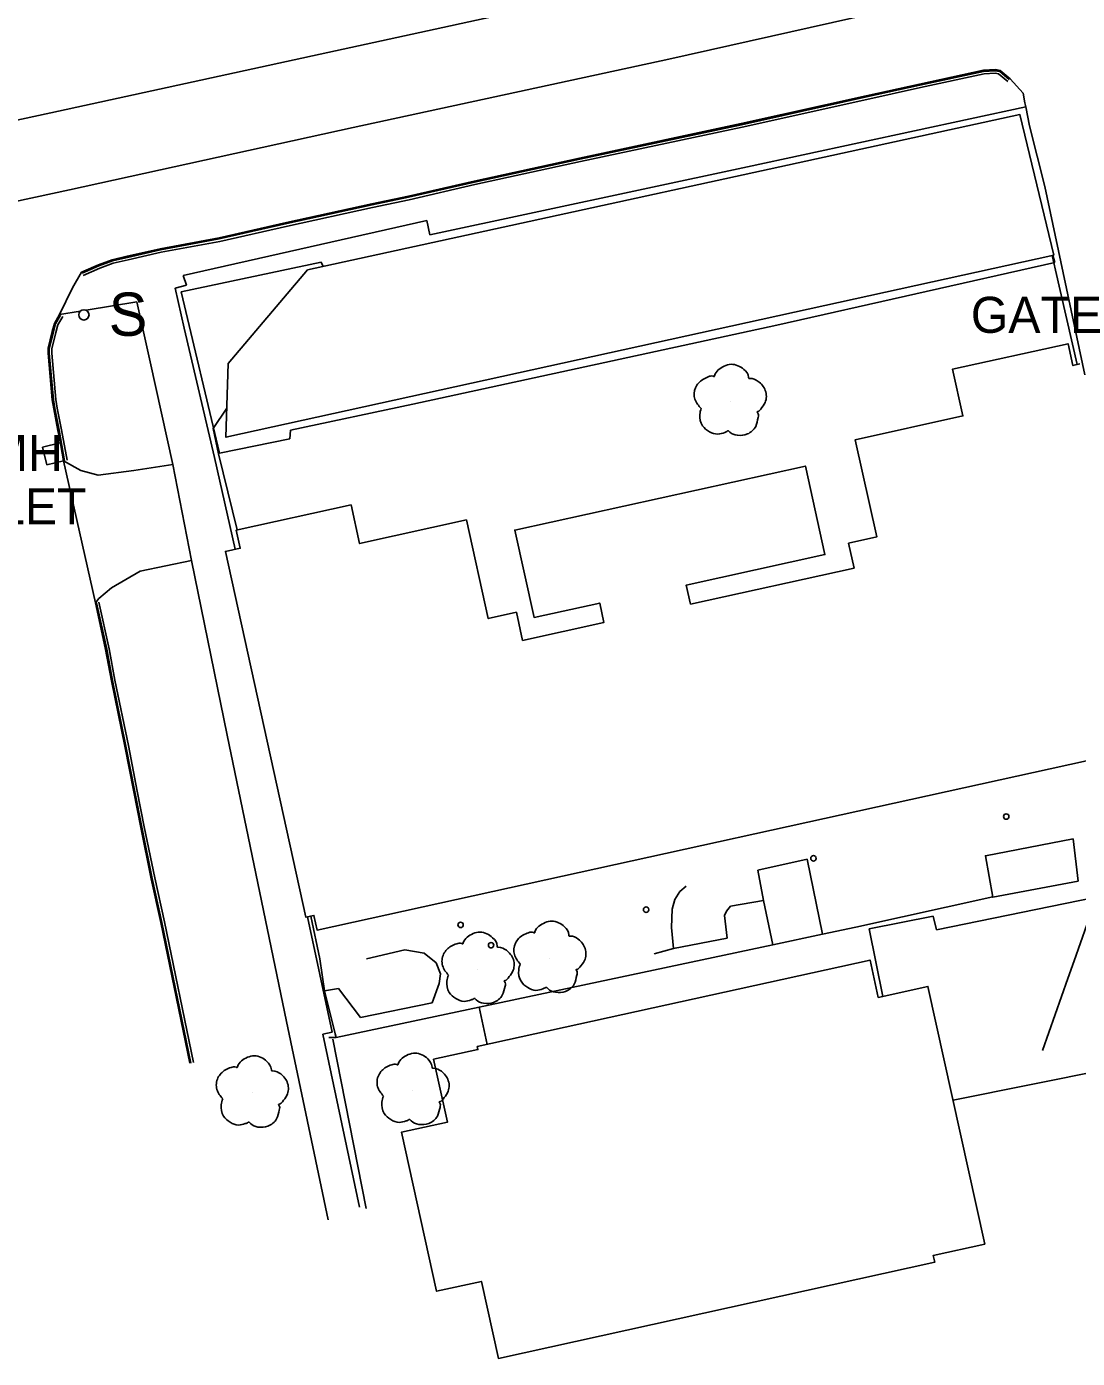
# Model space of a CAD drawing. Extents: x 368532 to 392481, y 10654822 to 10676899.
# Drawn here: x 388065.5 to 388211.3, y 10658393.9 to 10658578.6 of the extents above; entities that cross this region are included whole.
import ezdxf

# ---------------------------------------------------------------- set-up
doc = ezdxf.new("R2010")
doc.units = 0
for name, color, linetype in [('p_Catenary', 7, 'Continuous'), ('p_drainage inlet', 7, 'Continuous'), ('p_dtm retaining wall', 7, 'Continuous'), ('p_dtm sidewalk', 7, 'Continuous'), ('p_dtm slab', 7, 'Continuous'), ('p_road - paved curb', 7, 'Continuous'), ('p_road general road feature', 7, 'Continuous'), ('p_road paint stripe', 7, 'Continuous'), ('p_structure building', 7, 'Continuous'), ('p_structure fence', 7, 'Continuous'), ('p_structure sign', 7, 'Continuous'), ('p_structure unidentified', 7, 'Continuous'), ('p_structure wall', 7, 'Continuous'), ('p_utility_manhole', 7, 'Continuous'), ('p_veg tree', 7, 'Continuous')]:
    doc.layers.add(name, color=color, linetype=linetype)

msp = doc.modelspace()

# ---------------------------------------------------------------- linework, layer by layer
at = {"layer": 'p_Catenary'}
msp.add_lwpolyline([(388223.07, 10658483.94), (388222.2, 10658481.45), (388221.32, 10658478.96), (388220.44, 10658476.47), (388219.57, 10658473.98), (388218.69, 10658471.48), (388217.81, 10658468.99), (388216.94, 10658466.5), (388216.06, 10658464.01), (388215.18, 10658461.52), (388214.31, 10658459.03), (388213.43, 10658456.54), (388212.56, 10658454.05), (388211.68, 10658451.56), (388210.8, 10658449.07), (388209.93, 10658446.58), (388209.05, 10658444.09), (388208.17, 10658441.6), (388207.3, 10658439.11), (388206.42, 10658436.62)], dxfattribs=at)
at = {"layer": 'p_drainage inlet'}
for p, q in [((388070.14, 10658520.92), (388067.68, 10658520.3)), ((388067.68, 10658520.3), (388068.29, 10658517.85)), ((388068.29, 10658517.85), (388070.6, 10658518.4))]:
    msp.add_line(p, q, dxfattribs=at)
at = {"layer": 'p_dtm retaining wall'}
for p, q in [((388086.92, 10658541.88), (388106.36, 10658545.97)), ((388092.22, 10658519.48), (388086.92, 10658541.88)), ((388101.97, 10658521.45), (388092.22, 10658519.48)), ((388107.97, 10658438.2), (388112.6, 10658414.69))]:
    msp.add_line(p, q, dxfattribs=at)
at = {"layer": 'p_dtm sidewalk'}
for p, q in [((388204.09, 10658567.53), (388165.49, 10658559.19)), ((388165.49, 10658559.19), (388121.42, 10658549.76)), ((388121.01, 10658551.76), (388087.2, 10658544.14)), ((388121.42, 10658549.76), (388121.01, 10658551.76)), ((388087.2, 10658544.14), (388087.65, 10658542.77)), ((388087.65, 10658542.77), (388086.06, 10658542.35)), ((388086.06, 10658542.35), (388087.33, 10658536.8)), ((388080.74, 10658540.48), (388073.71, 10658539.31)), ((388082.62, 10658532.15), (388080.74, 10658540.48)), ((388072.93, 10658539.18), (388070.05, 10658538.7)), ((388087.33, 10658536.8), (388091.56, 10658518.88)), ((388085.78, 10658517.93), (388082.62, 10658532.15)), ((388091.56, 10658518.88), (388094.4, 10658506.15)), ((388093.29, 10658480.36), (388088.37, 10658504.6)), ((388101.53, 10658440.65), (388093.29, 10658480.36)), ((388107.85, 10658439.18), (388104.45, 10658455.16)), ((388107.31, 10658413.12), (388101.53, 10658440.65)), ((388106.56, 10658438.88), (388107.85, 10658439.18)), ((388111.65, 10658414.89), (388106.56, 10658438.88))]:
    msp.add_line(p, q, dxfattribs=at)
at = {"layer": 'p_dtm slab'}
for p, q in [((388169.58, 10658537.25), (388208.11, 10658545.95)), ((388208.11, 10658545.95), (388207.84, 10658546.93)), ((388169.58, 10658537.25), (388119.07, 10658526.27)), ((388119.07, 10658526.27), (388102.08, 10658522.69)), ((388102.08, 10658522.69), (388101.97, 10658521.45))]:
    msp.add_line(p, q, dxfattribs=at)
at = {"layer": 'p_road - paved curb'}
for p, q in [((388189.37, 10658570.68), (388198.23, 10658572.59)), ((388189.4, 10658570.53), (388198.25, 10658572.44)), ((388189.48, 10658570.19), (388198.3, 10658572.09)), ((388198.23, 10658572.59), (388199.88, 10658572.69)), ((388198.25, 10658572.44), (388199.87, 10658572.54)), ((388198.3, 10658572.09), (388199.85, 10658572.19)), ((388199.85, 10658572.19), (388200.33, 10658572.09)), ((388199.87, 10658572.54), (388200.48, 10658572.42)), ((388199.88, 10658572.69), (388200.55, 10658572.56)), ((388200.33, 10658572.09), (388201.59, 10658571.04)), ((388200.48, 10658572.42), (388201.81, 10658571.31)), ((388200.55, 10658572.56), (388201.91, 10658571.42)), ((388203.72, 10658569.41), (388201.91, 10658571.42)), ((388181.95, 10658569.04), (388189.37, 10658570.68)), ((388181.98, 10658568.89), (388189.4, 10658570.53)), ((388182.06, 10658568.55), (388189.48, 10658570.19)), ((388203.97, 10658568.08), (388203.72, 10658569.41)), ((388164.62, 10658565.19), (388181.95, 10658569.04)), ((388164.65, 10658565.04), (388181.98, 10658568.89)), ((388164.73, 10658564.7), (388182.06, 10658568.55)), ((388204.09, 10658567.53), (388203.97, 10658568.08)), ((388204.61, 10658564.9), (388204.09, 10658567.53)), ((388142.19, 10658560.41), (388164.62, 10658565.19)), ((388142.22, 10658560.26), (388164.65, 10658565.04)), ((388142.3, 10658559.92), (388164.73, 10658564.7)), ((388206.73, 10658556.45), (388204.61, 10658564.9)), ((388127.57, 10658557.22), (388142.19, 10658560.41)), ((388127.6, 10658557.07), (388142.22, 10658560.26)), ((388127.68, 10658556.73), (388142.3, 10658559.92)), ((388118.44, 10658555.12), (388127.57, 10658557.22)), ((388118.47, 10658554.97), (388127.6, 10658557.07)), ((388118.55, 10658554.63), (388127.68, 10658556.73)), ((388212.27, 10658530.34), (388206.73, 10658556.45)), ((388113.38, 10658554.07), (388118.44, 10658555.12)), ((388113.41, 10658553.92), (388118.47, 10658554.97)), ((388113.48, 10658553.58), (388118.55, 10658554.63)), ((388101.54, 10658551.48), (388113.38, 10658554.07)), ((388101.57, 10658551.33), (388113.41, 10658553.92)), ((388101.65, 10658550.99), (388113.48, 10658553.58)), ((388092.17, 10658549.35), (388101.54, 10658551.48)), ((388092.2, 10658549.2), (388101.57, 10658551.33)), ((388092.27, 10658548.86), (388101.65, 10658550.99)), ((388084.02, 10658547.83), (388092.17, 10658549.35)), ((388084.05, 10658547.68), (388092.2, 10658549.2)), ((388079.43, 10658546.79), (388084.02, 10658547.83)), ((388079.46, 10658546.64), (388084.05, 10658547.68)), ((388079.54, 10658546.3), (388084.12, 10658547.34)), ((388084.12, 10658547.34), (388092.27, 10658548.86)), ((388073.1, 10658544.57), (388075.44, 10658545.61)), ((388073.16, 10658544.43), (388075.5, 10658545.47)), ((388075.44, 10658545.61), (388077.33, 10658546.31)), ((388075.5, 10658545.47), (388077.37, 10658546.17)), ((388075.63, 10658545.15), (388077.47, 10658545.83)), ((388077.33, 10658546.31), (388079.43, 10658546.79)), ((388077.37, 10658546.17), (388079.46, 10658546.64)), ((388077.47, 10658545.83), (388079.54, 10658546.3)), ((388071.84, 10658542.43), (388073.1, 10658544.57)), ((388073.3, 10658544.11), (388075.63, 10658545.15)), ((388070.05, 10658538.7), (388071.84, 10658542.43)), ((388069.32, 10658537.47), (388070.05, 10658538.7)), ((388069.46, 10658537.41), (388070.18, 10658538.62)), ((388069.79, 10658537.28), (388070.48, 10658538.44)), ((388068.47, 10658534.03), (388069.03, 10658536.35)), ((388068.62, 10658534.01), (388069.18, 10658536.31)), ((388068.97, 10658533.96), (388069.52, 10658536.23)), ((388069.03, 10658536.35), (388069.32, 10658537.47)), ((388069.18, 10658536.31), (388069.46, 10658537.41)), ((388069.52, 10658536.23), (388069.79, 10658537.28)), ((388068.45, 10658533.33), (388068.47, 10658534.03)), ((388069.03, 10658526.87), (388068.45, 10658533.33)), ((388068.6, 10658533.33), (388068.62, 10658534.01)), ((388069.18, 10658526.89), (388068.6, 10658533.33)), ((388068.95, 10658533.35), (388068.97, 10658533.96)), ((388069.53, 10658526.93), (388068.95, 10658533.35)), ((388069.23, 10658525.65), (388069.03, 10658526.87)), ((388069.38, 10658525.68), (388069.18, 10658526.89)), ((388069.72, 10658525.74), (388069.53, 10658526.93)), ((388069.82, 10658522.64), (388069.23, 10658525.65)), ((388069.97, 10658522.67), (388069.38, 10658525.68)), ((388070.31, 10658522.73), (388069.72, 10658525.74)), ((388070.02, 10658521.58), (388069.82, 10658522.64)), ((388070.75, 10658518.43), (388069.97, 10658522.67)), ((388070.11, 10658521.05), (388070.02, 10658521.58)), ((388071.09, 10658518.49), (388070.31, 10658522.73)), ((388070.14, 10658520.92), (388070.11, 10658521.05)), ((388070.16, 10658520.79), (388070.14, 10658520.92)), ((388070.21, 10658520.52), (388070.16, 10658520.79)), ((388070.6, 10658518.4), (388070.21, 10658520.52)), ((388075.02, 10658498.7), (388070.6, 10658518.4)), ((388076.43, 10658492.25), (388075.02, 10658498.7)), ((388076.58, 10658492.28), (388075.17, 10658498.73)), ((388076.92, 10658492.35), (388075.51, 10658498.81)), ((388077.24, 10658487.91), (388076.43, 10658492.25)), ((388077.39, 10658487.94), (388076.58, 10658492.28)), ((388077.73, 10658488.01), (388076.92, 10658492.35)), ((388079.59, 10658478.92), (388077.73, 10658488.01)), ((388079.1, 10658478.82), (388077.24, 10658487.91)), ((388079.25, 10658478.85), (388077.39, 10658487.94)), ((388080.34, 10658472.49), (388079.1, 10658478.82)), ((388080.49, 10658472.52), (388079.25, 10658478.85)), ((388080.83, 10658472.59), (388079.59, 10658478.92)), ((388081.31, 10658467.55), (388080.34, 10658472.49)), ((388081.46, 10658467.58), (388080.49, 10658472.52)), ((388081.8, 10658467.65), (388080.83, 10658472.59)), ((388082.76, 10658460.45), (388081.31, 10658467.55)), ((388082.91, 10658460.48), (388081.46, 10658467.58)), ((388083.25, 10658460.56), (388081.8, 10658467.65)), ((388084.1, 10658454.35), (388082.76, 10658460.45)), ((388084.25, 10658454.38), (388082.91, 10658460.48)), ((388084.59, 10658454.45), (388083.25, 10658460.56)), ((388088.12, 10658434.85), (388084.1, 10658454.35)), ((388088.27, 10658434.88), (388084.25, 10658454.38)), ((388088.61, 10658434.95), (388084.59, 10658454.45))]:
    msp.add_line(p, q, dxfattribs=at)
at = {"layer": 'p_road general road feature'}
for p, q in [((388070.6, 10658518.4), (388072.99, 10658517.06)), ((388080.33, 10658517.06), (388085.78, 10658517.93)), ((388085.78, 10658517.93), (388088.37, 10658504.6)), ((388072.99, 10658517.06), (388075.4, 10658516.42)), ((388075.4, 10658516.42), (388080.33, 10658517.06)), ((388081.21, 10658503.12), (388077.27, 10658500.78)), ((388088.37, 10658504.6), (388081.21, 10658503.12)), ((388075.47, 10658499.31), (388075.02, 10658498.7)), ((388077.27, 10658500.78), (388075.47, 10658499.31)), ((388222.55, 10658459.68), (388191.69, 10658453.34)), ((388191.23, 10658455.24), (388182.36, 10658453.48)), ((388191.69, 10658453.34), (388191.23, 10658455.24)), ((388182.36, 10658453.48), (388184.27, 10658444.12)), ((388227.12, 10658436.41), (388194.01, 10658429.71))]:
    msp.add_line(p, q, dxfattribs=at)
at = {"layer": 'p_road paint stripe'}
for p, q in [((388151.58, 10658584.73), (388107.24, 10658575.06)), ((388188.42, 10658581.72), (388154.59, 10658574.14)), ((388107.24, 10658575.06), (388068.82, 10658566.71)), ((388154.59, 10658574.14), (388110.78, 10658564.66)), ((388068.82, 10658566.71), (388028.3, 10658557.8)), ((388110.78, 10658564.66), (388071.43, 10658556.02)), ((388071.43, 10658556.02), (388032.58, 10658547.56))]:
    msp.add_line(p, q, dxfattribs=at)
at = {"layer": 'p_structure building'}
for points in [[(388208.01, 10658546.96), (388093.12, 10658521.68), (388093.45, 10658531.94), (388104.46, 10658544.92), (388203.29, 10658566.44)], [(388210.66, 10658465.97), (388198.5, 10658463.63), (388199.52, 10658457.88), (388211.36, 10658460.11)], [(388127.99, 10658437.16), (388182.49, 10658449.16), (388183.63, 10658443.98), (388190.53, 10658445.5), (388198.4, 10658409.77), (388191.25, 10658408.19), (388191.46, 10658407.23), (388130.93, 10658393.91), (388128.58, 10658404.59), (388122.34, 10658403.22), (388117.48, 10658425.27), (388123.85, 10658426.67), (388121.93, 10658435.39), (388128.08, 10658436.74)]]:
    msp.add_lwpolyline(points, close=True, dxfattribs=at)
msp.add_lwpolyline([(388222.2, 10658478.92), (388105.78, 10658453.31), (388105.33, 10658455.35), (388104.22, 10658455.11), (388093.05, 10658505.85), (388095.1, 10658506.3), (388094.55, 10658508.81), (388110.48, 10658512.31), (388111.66, 10658506.94), (388126.5, 10658510.21), (388129.51, 10658496.54), (388133.42, 10658497.4), (388134.28, 10658493.51), (388145.57, 10658496), (388144.98, 10658498.69), (388135.87, 10658496.69), (388133.2, 10658508.82), (388173.53, 10658517.69), (388176.23, 10658505.42), (388157, 10658501.19), (388157.58, 10658498.55), (388180.27, 10658503.54), (388179.51, 10658506.99), (388183.41, 10658507.85), (388180.44, 10658521.35), (388195.37, 10658524.64), (388193.94, 10658531.14), (388209.97, 10658534.66), (388210.64, 10658531.64), (388211.6, 10658531.85)], dxfattribs=at)
at = {"layer": 'p_structure fence'}
for p, q in [((388208.2, 10658544.88), (388211.21, 10658531.77)), ((388092.1, 10658519.41), (388094.67, 10658508.83)), ((388106.14, 10658449.31), (388106.81, 10658444.89)), ((388129.38, 10658437.47), (388128.26, 10658442.63))]:
    msp.add_line(p, q, dxfattribs=at)
at = {"layer": 'p_structure sign'}
msp.add_circle((388073.42, 10658538.66), 0.713, dxfattribs=at)
at = {"layer": 'p_structure unidentified'}
for centre in [(388201.38, 10658469.07), (388174.64, 10658463.27), (388151.42, 10658456.15), (388125.68, 10658454.04), (388129.91, 10658451.22)]:
    msp.add_circle(centre, 0.375, dxfattribs=at)
at = {"layer": 'p_structure wall'}
for p, q in [((388106.36, 10658545.97), (388106.62, 10658545.39)), ((388208.2, 10658544.88), (388207.75, 10658546.91)), ((388091.34, 10658522.9), (388093.25, 10658525.72)), ((388092.1, 10658519.41), (388091.34, 10658522.9)), ((388173.76, 10658463.16), (388166.94, 10658461.64)), ((388175.89, 10658452.73), (388173.76, 10658463.16)), ((388166.94, 10658461.64), (388167.69, 10658457.44)), ((388155.42, 10658457.58), (388156.08, 10658458.66)), ((388156.08, 10658458.66), (388157, 10658459.41)), ((388155.03, 10658456.23), (388155.42, 10658457.58)), ((388163.13, 10658456.64), (388162.57, 10658455.95)), ((388167.69, 10658457.44), (388163.13, 10658456.64)), ((388167.69, 10658457.44), (388169, 10658451.27)), ((388199.51, 10658457.95), (388180.5, 10658453.71)), ((388106.14, 10658449.31), (388104.89, 10658455.26)), ((388154.96, 10658453.68), (388155.03, 10658456.23)), ((388162.57, 10658455.95), (388162.31, 10658455.34)), ((388162.31, 10658455.34), (388162.65, 10658452.2)), ((388155.23, 10658450.77), (388154.96, 10658453.68)), ((388175.89, 10658452.73), (388180.5, 10658453.71)), ((388128.26, 10658442.63), (388169, 10658451.27)), ((388162.65, 10658452.2), (388155.23, 10658450.77)), ((388169, 10658451.27), (388175.89, 10658452.73)), ((388112.61, 10658449.31), (388117.96, 10658450.56)), ((388117.96, 10658450.56), (388120.65, 10658450.12)), ((388120.65, 10658450.12), (388122.29, 10658448.77)), ((388155.23, 10658450.77), (388152.53, 10658450.01)), ((388122.29, 10658448.77), (388122.91, 10658447.23)), ((388122.69, 10658445.89), (388121.73, 10658443.23)), ((388122.91, 10658447.23), (388122.69, 10658445.89)), ((388108.76, 10658445.21), (388106.81, 10658444.89)), ((388106.81, 10658444.89), (388108.27, 10658438.93)), ((388111.79, 10658441.17), (388108.76, 10658445.21)), ((388108.41, 10658438.43), (388128.26, 10658442.63)), ((388121.73, 10658443.23), (388111.79, 10658441.17)), ((388108.41, 10658438.43), (388107.38, 10658438.4)), ((388108.27, 10658438.93), (388108.41, 10658438.43))]:
    msp.add_line(p, q, dxfattribs=at)
at = {"layer": 'p_veg tree'}
for p, q in [((388163.1, 10658526.65), (388163.1, 10658526.65)), ((388138.04, 10658449.42), (388138.04, 10658449.42)), ((388128.08, 10658447.89), (388128.08, 10658447.89)), ((388096.77, 10658430.73), (388096.77, 10658430.73)), ((388119.07, 10658431.1), (388119.07, 10658431.1))]:
    msp.add_line(p, q, dxfattribs=at)
for points in [[(388159.06, 10658525.66), (388158.19, 10658526.95), (388158.27, 10658528.56), (388159.27, 10658529.69), (388160.03, 10658530.08), (388160.73, 10658530.14), (388160.88, 10658530.11), (388160.92, 10658530.22), (388161.44, 10658531.02), (388163.2, 10658531.81), (388164.98, 10658531.1), (388165.64, 10658529.98), (388165.68, 10658529.84), (388165.8, 10658529.83), (388166.96, 10658529.44), (388167.96, 10658528.18), (388167.93, 10658526.51), (388167.33, 10658525.59), (388166.92, 10658525.24), (388166.81, 10658525.19), (388166.88, 10658525.1), (388166.96, 10658524.44), (388166.63, 10658523.2), (388165.47, 10658522.14), (388164.09, 10658521.96), (388163.04, 10658522.4), (388162.85, 10658522.58), (388162.78, 10658522.6), (388162.72, 10658522.57), (388162.32, 10658522.36), (388161.37, 10658522.12), (388160.21, 10658522.46), (388159.26, 10658523.29), (388158.87, 10658524.84), (388159.05, 10658525.68)], [(388124, 10658447.06), (388123.18, 10658448.38), (388123.33, 10658449.99), (388124.37, 10658451.08), (388125.14, 10658451.43), (388125.85, 10658451.46), (388125.99, 10658451.43), (388126.04, 10658451.53), (388126.59, 10658452.32), (388128.38, 10658453.03), (388130.13, 10658452.26), (388130.75, 10658451.11), (388130.78, 10658450.97), (388130.9, 10658450.95), (388132.04, 10658450.52), (388133, 10658449.22), (388132.9, 10658447.55), (388132.27, 10658446.66), (388131.84, 10658446.32), (388131.73, 10658446.27), (388131.79, 10658446.19), (388131.85, 10658445.52), (388131.47, 10658444.29), (388130.27, 10658443.28), (388128.88, 10658443.16), (388127.85, 10658443.64), (388127.66, 10658443.83), (388127.6, 10658443.85), (388127.54, 10658443.82), (388127.13, 10658443.63), (388126.17, 10658443.43), (388125.02, 10658443.82), (388124.1, 10658444.68), (388123.78, 10658446.25), (388124, 10658447.08)], [(388133.96, 10658448.59), (388133.15, 10658449.91), (388133.29, 10658451.52), (388134.33, 10658452.61), (388135.11, 10658452.96), (388135.81, 10658452.99), (388135.96, 10658452.96), (388136, 10658453.06), (388136.55, 10658453.85), (388138.35, 10658454.56), (388140.1, 10658453.78), (388140.71, 10658452.64), (388140.75, 10658452.49), (388140.87, 10658452.48), (388142, 10658452.05), (388142.96, 10658450.75), (388142.86, 10658449.08), (388142.23, 10658448.19), (388141.8, 10658447.85), (388141.69, 10658447.8), (388141.75, 10658447.72), (388141.81, 10658447.05), (388141.44, 10658445.82), (388140.23, 10658444.81), (388138.85, 10658444.69), (388137.82, 10658445.17), (388137.63, 10658445.36), (388137.56, 10658445.37), (388137.5, 10658445.35), (388137.09, 10658445.16), (388136.13, 10658444.96), (388134.99, 10658445.34), (388134.07, 10658446.21), (388133.74, 10658447.78), (388133.96, 10658448.61)], [(388092.69, 10658429.9), (388091.87, 10658431.22), (388092.02, 10658432.83), (388093.05, 10658433.92), (388093.83, 10658434.27), (388094.53, 10658434.3), (388094.68, 10658434.27), (388094.73, 10658434.37), (388095.28, 10658435.16), (388097.07, 10658435.87), (388098.82, 10658435.1), (388099.43, 10658433.95), (388099.47, 10658433.81), (388099.59, 10658433.79), (388100.73, 10658433.36), (388101.68, 10658432.06), (388101.58, 10658430.39), (388100.95, 10658429.5), (388100.52, 10658429.16), (388100.42, 10658429.12), (388100.47, 10658429.03), (388100.53, 10658428.36), (388100.16, 10658427.14), (388098.96, 10658426.12), (388097.57, 10658426), (388096.54, 10658426.48), (388096.35, 10658426.67), (388096.28, 10658426.69), (388096.22, 10658426.66), (388095.81, 10658426.47), (388094.86, 10658426.27), (388093.71, 10658426.66), (388092.79, 10658427.52), (388092.46, 10658429.09), (388092.68, 10658429.92)], [(388114.99, 10658430.27), (388114.17, 10658431.59), (388114.32, 10658433.2), (388115.35, 10658434.29), (388116.13, 10658434.64), (388116.83, 10658434.67), (388116.98, 10658434.64), (388117.02, 10658434.74), (388117.57, 10658435.53), (388119.37, 10658436.24), (388121.12, 10658435.47), (388121.73, 10658434.32), (388121.77, 10658434.18), (388121.89, 10658434.16), (388123.02, 10658433.73), (388123.98, 10658432.43), (388123.88, 10658430.76), (388123.25, 10658429.87), (388122.82, 10658429.53), (388122.71, 10658429.49), (388122.77, 10658429.4), (388122.83, 10658428.73), (388122.46, 10658427.51), (388121.26, 10658426.49), (388119.87, 10658426.37), (388118.84, 10658426.85), (388118.65, 10658427.04), (388118.58, 10658427.06), (388118.52, 10658427.03), (388118.11, 10658426.84), (388117.16, 10658426.64), (388116.01, 10658427.03), (388115.09, 10658427.89), (388114.76, 10658429.46), (388114.98, 10658430.29)]]:
    msp.add_spline(points, degree=3, dxfattribs=at)

# ---------------------------------------------------------------- texts
at = {"layer": 'p_drainage inlet'}
msp.add_text(' INLET', height=5, dxfattribs=at).set_placement((388052.97, 10658509.59))
at = {"layer": 'p_structure fence'}
msp.add_text(' GATE', height=5, dxfattribs=at).set_placement((388194.62, 10658536.17))
at = {"layer": 'p_structure sign'}
msp.add_text('S', height=6, dxfattribs=at).set_placement((388076.87, 10658535.76))
at = {"layer": 'p_utility_manhole'}
msp.add_text('MH', height=5, dxfattribs=at).set_placement((388060.09, 10658517.02))

doc.saveas('drawing.dxf')
